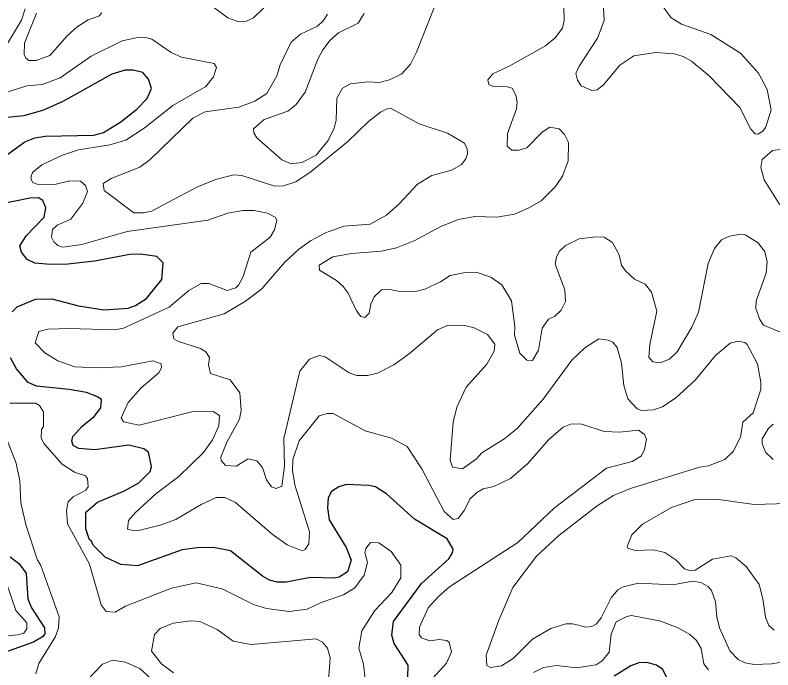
# Model space of a CAD drawing. Extents: x 763.2 to 816.8, y 7896.5 to 7952.7.
# Drawn here: x 797.923 to 801.261, y 7930.078 to 7932.963 of the extents above; entities that cross this region are included whole.
import ezdxf

# ---------------------------------------------------------------- set-up
doc = ezdxf.new("R2010")
doc.units = 0
doc.header["$LTSCALE"] = 0.064
doc.layers.add('1', color=7, linetype='Continuous', lineweight=25)
doc.layers.add('2', color=7, linetype='Continuous', lineweight=13)

msp = doc.modelspace()

# ---------------------------------------------------------------- linework, layer by layer
at = {"layer": '1'}
for points in [[(797.7334, 7932.2364), (797.965, 7932.4041), (798.0102, 7932.4218), (798.0544, 7932.4288), (798.2691, 7932.4342), (798.3116, 7932.446), (798.3883, 7932.4924), (798.4585, 7932.5479), (798.5041, 7932.5957), (798.5232, 7932.6392), (798.51, 7932.6807), (798.4857, 7932.7102), (798.4423, 7932.721), (798.4074, 7932.7208), (798.3489, 7932.7028), (798.1325, 7932.5817), (798.0471, 7932.5438), (797.9616, 7932.5192), (797.8743, 7932.5096)], [(797.909, 7931.6556), (797.9323, 7931.6776), (798.0126, 7931.7108), (798.084, 7931.7121), (798.2024, 7931.6825), (798.3141, 7931.6646), (798.4211, 7931.6711), (798.4533, 7931.6832), (798.5012, 7931.7145), (798.569, 7931.7974), (798.5756, 7931.8706), (798.5475, 7931.8996), (798.4756, 7931.9095), (798.4276, 7931.9077), (798.2724, 7931.8785), (798.1548, 7931.865), (798.0782, 7931.8635), (798.0102, 7931.8703), (797.976, 7931.8856), (797.9507, 7931.9188), (797.9439, 7931.9464), (797.9732, 7931.9914), (798.0503, 7932.0732), (798.0585, 7932.1138), (798.0453, 7932.1458), (798.0255, 7932.1573), (797.988, 7932.1559), (797.7703, 7932.1116)], [(798.237, 7931.2998), (798.1614, 7931.3129), (798.0168, 7931.328), (797.9809, 7931.3446), (797.9292, 7931.4038), (797.9025, 7931.4526)], [(798.218, 7931.1516), (798.271, 7931.1934), (798.301, 7931.2316), (798.303, 7931.2684), (798.2827, 7931.2828), (798.237, 7931.2998)], [(799.6527, 7930.045), (799.6539, 7930.0983), (799.5918, 7930.1945), (799.5822, 7930.2298), (799.5889, 7930.2902), (799.7133, 7930.4579), (799.833, 7930.5662), (799.8498, 7930.5933), (799.8528, 7930.61), (799.8255, 7930.6548), (799.6817, 7930.7423), (799.559, 7930.8527), (799.5102, 7930.8836), (799.4808, 7930.8903), (799.3808, 7930.8951), (799.3488, 7930.8838), (799.3171, 7930.8632), (799.3015, 7930.8352), (799.2994, 7930.792), (799.3061, 7930.7385), (799.3806, 7930.6161), (799.4027, 7930.5605), (799.3865, 7930.5103), (799.3497, 7930.4868), (799.3289, 7930.4815), (799.2238, 7930.4845), (799.1161, 7930.4634), (799.0775, 7930.4636), (799.0438, 7930.4729), (799.0118, 7930.4912), (798.8708, 7930.6025), (798.7965, 7930.6175), (798.725, 7930.616), (798.6585, 7930.6061), (798.4612, 7930.5356), (798.3889, 7930.5422), (798.319, 7930.5737), (798.2658, 7930.6276), (798.2576, 7930.648), (798.2501, 7930.651), (798.2341, 7930.6996), (798.2341, 7930.7726), (798.286, 7930.8167), (798.4047, 7930.8672), (798.4678, 7930.9021), (798.5171, 7930.9522), (798.523, 7930.9734), (798.5103, 7931.0366), (798.4897, 7931.0511), (798.4235, 7931.0673), (798.2739, 7931.0467), (798.2033, 7931.0529), (798.1788, 7931.0667), (798.1719, 7931.0851), (798.1772, 7931.1064), (798.218, 7931.1516)], [(797.9008, 7930.5757), (797.9391, 7930.5463), (797.9713, 7930.5041), (797.9784, 7930.3902), (797.9945, 7930.3515), (798.0516, 7930.2635), (798.0539, 7930.236), (798.0431, 7930.2229), (798.0043, 7930.2003), (797.8757, 7930.1535)], [(800.8077, 7930.0124), (800.7764, 7930.0796), (800.7481, 7930.0985), (800.7062, 7930.1097), (800.67, 7930.1081), (800.6346, 7930.0953), (800.5615, 7930.0498)]]:
    msp.add_lwpolyline(points, dxfattribs=at)
at = {"layer": '2'}
for points in [[(799.4598, 7932.9706), (799.4339, 7932.9281), (799.3477, 7932.8847), (799.3113, 7932.8532), (799.2777, 7932.8102), (799.2561, 7932.7693), (799.2009, 7932.6234), (799.1601, 7932.569), (799.1238, 7932.5393), (799.0196, 7932.5031), (798.9727, 7932.4615), (798.9743, 7932.4447), (798.9875, 7932.4223), (799.0975, 7932.3259), (799.1385, 7932.3072), (799.1863, 7932.3133), (799.2489, 7932.346), (799.3022, 7932.41), (799.3286, 7932.4643), (799.3376, 7932.5), (799.3406, 7932.5964), (799.3653, 7932.6408), (799.4007, 7932.6603), (799.4762, 7932.6687), (799.5266, 7932.6655), (799.5716, 7932.6783), (799.6258, 7932.7045), (799.6648, 7932.7465), (799.6914, 7932.799), (799.7929, 7933.0571)], [(800.3382, 7933.0598), (800.3413, 7932.9389), (800.3343, 7932.9048), (800.3023, 7932.8631), (800.2586, 7932.8278), (800.102, 7932.7397), (800.0269, 7932.7048), (800.0049, 7932.678), (800.0103, 7932.6569), (800.0252, 7932.6493), (800.0909, 7932.6473), (800.1124, 7932.6408), (800.1283, 7932.6107), (800.1342, 7932.5799), (800.1314, 7932.5493), (800.0915, 7932.4413), (800.0899, 7932.3854), (800.1113, 7932.3682), (800.1435, 7932.368), (800.1775, 7932.3783), (800.2439, 7932.4478), (800.279, 7932.4696), (800.3187, 7932.4612), (800.3436, 7932.4365), (800.361, 7932.4016), (800.3595, 7932.321), (800.334, 7932.2533), (800.3039, 7932.2081), (800.2398, 7932.1442), (800.1862, 7932.113)], [(799.0567, 7933.0339), (798.9728, 7932.9506), (798.9425, 7932.9369), (798.9089, 7932.9333), (798.8602, 7932.9507), (798.7636, 7933.0219)], [(797.9663, 7932.99), (797.9513, 7932.9401), (797.8528, 7932.7798), (797.8057, 7932.6808), (797.8041, 7932.6442), (797.8129, 7932.629), (797.8335, 7932.6195)], [(800.7706, 7933.01), (800.8123, 7932.9509), (800.858, 7932.9233), (800.9882, 7932.8777), (801.1176, 7932.7946), (801.1979, 7932.7075), (801.2356, 7932.6349), (801.2535, 7932.5442), (801.2282, 7932.4678), (801.2164, 7932.4516), (801.1952, 7932.4388), (801.1824, 7932.4392), (801.1631, 7932.46), (801.1152, 7932.5551), (800.9806, 7932.6949), (800.9022, 7932.7598), (800.8655, 7932.7804), (800.8268, 7932.7929), (800.7456, 7932.7985), (800.6477, 7932.7839), (800.5867, 7932.743), (800.5142, 7932.6561), (800.4867, 7932.6342), (800.463, 7932.631), (800.4168, 7932.6513), (800.3995, 7932.6768), (800.3926, 7932.7054), (800.4069, 7932.7373), (800.4881, 7932.8608), (800.5181, 7932.9393), (800.5152, 7932.9947)], [(798.3043, 7932.9732), (798.2912, 7932.959), (798.2442, 7932.9415), (798.1961, 7932.9115), (798.1523, 7932.8723), (798.076, 7932.7851), (798.0149, 7932.7626), (797.9828, 7932.7624), (797.9696, 7932.7726), (797.9619, 7932.7898), (797.9633, 7932.8396), (798.0174, 7932.9712)], [(798.7752, 7931.4216), (798.7796, 7931.4539), (798.7635, 7931.4787), (798.7392, 7931.4939), (798.6421, 7931.5249), (798.6226, 7931.5366), (798.618, 7931.5619), (798.6398, 7931.5892), (798.8435, 7931.6465), (798.9376, 7931.7021), (799.0096, 7931.7563), (799.1093, 7931.8722), (799.1718, 7931.93), (799.2244, 7931.9688), (799.2907, 7932.0038), (799.3711, 7932.0323), (799.4868, 7932.0411), (799.5583, 7932.0817), (799.6144, 7932.1309), (799.696, 7932.2187), (799.7589, 7932.2558), (799.8448, 7932.2804), (799.8877, 7932.3039), (799.9076, 7932.3291), (799.9152, 7932.3517), (799.9137, 7932.3741), (799.9022, 7932.3989), (799.828, 7932.4421), (799.7028, 7932.4839), (799.5788, 7932.5518), (799.5624, 7932.5502), (799.5329, 7932.5352), (799.4791, 7932.4935), (799.3881, 7932.4058), (799.2271, 7932.2743), (799.1597, 7932.2284), (799.1047, 7932.2101), (799.0667, 7932.2086), (798.9214, 7932.256), (798.8864, 7932.259), (798.805, 7932.2392), (798.7236, 7932.2049), (798.5235, 7932.0996), (798.4882, 7932.092), (798.445, 7932.0921), (798.3146, 7932.1895), (798.3105, 7932.2202), (798.3457, 7932.2428), (798.4721, 7932.2924), (798.5171, 7932.3269), (798.7051, 7932.5095), (798.7592, 7932.536), (798.9077, 7932.5569), (798.9786, 7932.5832), (799.0309, 7932.6174), (799.0757, 7932.6951), (799.0905, 7932.7437), (799.1393, 7932.844), (799.1792, 7932.8796), (799.2542, 7932.9143), (799.28, 7932.9371), (799.2991, 7932.9669)], [(798.2575, 7932.7819), (798.3942, 7932.8489), (798.4553, 7932.8627), (798.4967, 7932.8642), (798.5244, 7932.8576), (798.6101, 7932.7983), (798.656, 7932.7781), (798.8, 7932.7501), (798.8092, 7932.732), (798.7965, 7932.6903), (798.7623, 7932.6479), (798.6179, 7932.5642), (798.4919, 7932.4645), (798.4109, 7932.4121), (798.3396, 7932.391), (798.2023, 7932.3696), (798.1311, 7932.3459), (798.04, 7932.3034), (797.9995, 7932.2688), (797.9915, 7932.2453), (797.9998, 7932.2254), (798.0202, 7932.2185), (798.0976, 7932.2169), (798.164, 7932.2328), (798.2113, 7932.2313), (798.2329, 7932.2127), (798.2409, 7932.1861), (798.2214, 7932.1336), (798.1685, 7932.0643), (798.1076, 7932.0366), (798.0868, 7932.0177), (798.0833, 7931.9844), (798.0938, 7931.9643), (798.1115, 7931.9482), (798.1327, 7931.9407), (798.2165, 7931.9518), (798.4166, 7932.0099), (798.772, 7932.0587), (798.8596, 7932.0903), (798.9255, 7932.1014), (798.9753, 7932.1016), (799.035, 7932.0906), (799.0683, 7932.0728), (799.0754, 7932.0594), (799.0656, 7932.017), (799.047, 7931.984), (798.9609, 7931.9186), (798.9278, 7931.8109), (798.9069, 7931.7723), (798.8946, 7931.7616), (798.8562, 7931.7501), (798.7768, 7931.7795), (798.7429, 7931.7808), (798.6873, 7931.7495), (798.6019, 7931.6758), (798.4006, 7931.5838), (798.3619, 7931.5759), (798.161, 7931.5824), (798.0675, 7931.579), (798.0268, 7931.568), (798.0111, 7931.5189), (798.0533, 7931.4745), (798.1109, 7931.4388), (798.1851, 7931.4132), (798.2831, 7931.4082), (798.3916, 7931.4132), (798.5289, 7931.4393), (798.5662, 7931.4269), (798.5677, 7931.409), (798.5564, 7931.3868), (798.4777, 7931.321), (798.4205, 7931.2559), (798.3894, 7931.1877), (798.3996, 7931.1699), (798.4692, 7931.1553), (798.7019, 7931.2142), (798.7951, 7931.2161), (798.8224, 7931.1992), (798.8194, 7931.1535), (798.7926, 7931.0909), (798.7525, 7931.0358), (798.6446, 7930.9292), (798.5428, 7930.8535), (798.451, 7930.7703), (798.422, 7930.7358), (798.4181, 7930.6978), (798.4422, 7930.6917), (798.4731, 7930.6931), (798.5621, 7930.7148), (798.6309, 7930.7403), (798.7422, 7930.8066), (798.8082, 7930.8377), (798.8464, 7930.8379), (798.894, 7930.8145), (799.0546, 7930.6753)], [(797.8335, 7932.6195), (797.8779, 7932.6208), (797.974, 7932.6512), (798.0412, 7932.6574), (798.1218, 7932.6867), (798.2575, 7932.7819)], [(800.1862, 7932.113), (800.1224, 7932.0859), (800.0455, 7932.0722), (799.9476, 7932.0755), (799.8758, 7932.0616), (799.7978, 7932.0319)], [(799.7978, 7932.0319), (799.6833, 7931.97), (799.6032, 7931.9377), (799.5347, 7931.9224), (799.4046, 7931.9127), (799.3225, 7931.8978), (799.2623, 7931.8617), (799.2636, 7931.8393), (799.3383, 7931.793), (799.3684, 7931.7664), (799.3893, 7931.7373), (799.426, 7931.6596), (799.445, 7931.6342), (799.4636, 7931.6303), (799.4828, 7931.6501), (799.4901, 7931.6892), (799.5049, 7931.7221), (799.5368, 7931.7516), (799.5696, 7931.7548), (799.6255, 7931.7435), (799.6928, 7931.7458), (799.7273, 7931.7553), (799.7967, 7931.7877), (799.8393, 7931.8159), (799.9049, 7931.8289), (799.9535, 7931.8304), (800.0186, 7931.8078), (800.0672, 7931.774), (800.1091, 7931.7034), (800.1241, 7931.5906), (800.1228, 7931.5521), (800.1466, 7931.4736), (800.1768, 7931.4431), (800.2021, 7931.4411), (800.2279, 7931.4862), (800.2444, 7931.584), (800.2721, 7931.6227), (800.2986, 7931.6351), (800.3282, 7931.663), (800.3477, 7931.7014), (800.3445, 7931.7516), (800.302, 7931.8661), (800.3076, 7931.8972), (800.3212, 7931.9233), (800.348, 7931.947), (800.4077, 7931.977), (800.4794, 7931.9866), (800.517, 7931.9846), (800.5543, 7931.9603), (800.5843, 7931.9059), (800.5939, 7931.8614), (800.6114, 7931.8365), (800.6518, 7931.7999), (800.699, 7931.7767), (800.7257, 7931.7418), (800.7503, 7931.659), (800.7193, 7931.5111), (800.7145, 7931.4563), (800.7314, 7931.4346), (800.764, 7931.4313), (800.8052, 7931.4472), (800.8399, 7931.4794), (800.9033, 7931.5873), (800.9332, 7931.6544), (800.9752, 7931.8687), (801.0031, 7931.9344), (801.034, 7931.972), (801.0698, 7931.9893), (801.109, 7931.9964), (801.1393, 7931.9942), (801.1963, 7931.9598), (801.2255, 7931.9202), (801.2353, 7931.8759), (801.2308, 7931.8254), (801.1875, 7931.7042), (801.1862, 7931.6697), (801.2036, 7931.6215), (801.2196, 7931.597), (801.3201, 7931.5562)], [(800.549, 7930.3954), (800.5048, 7930.3075), (800.483, 7930.2797), (800.4636, 7930.2681), (800.4375, 7930.2652), (800.3798, 7930.2806), (800.3486, 7930.2807), (800.2834, 7930.2599), (800.2023, 7930.2125), (800.1172, 7930.1276), (800.0652, 7930.0953), (800.0163, 7930.0885), (800.0001, 7930.097), (799.9976, 7930.1422), (800.0537, 7930.2966), (800.1146, 7930.4402), (800.2193, 7930.5793), (800.3179, 7930.6698), (800.4871, 7930.801), (800.5589, 7930.8461), (800.6339, 7930.8772), (800.9378, 7930.9706), (800.9774, 7930.9762), (801.049, 7931.0053), (801.0858, 7931.0401), (801.1181, 7931.1028), (801.128, 7931.1686), (801.1742, 7931.2109), (801.2076, 7931.3126), (801.2075, 7931.346), (801.1928, 7931.4256), (801.1483, 7931.5111), (801.1375, 7931.5207), (801.1085, 7931.5264), (801.0731, 7931.5175), (801.0085, 7931.4624), (800.9186, 7931.3545), (800.8332, 7931.2771), (800.7746, 7931.2371), (800.7356, 7931.2235), (800.6814, 7931.2209), (800.6636, 7931.2279), (800.6226, 7931.272), (800.6044, 7931.331), (800.5943, 7931.4294), (800.5748, 7931.498), (800.5554, 7931.521), (800.5358, 7931.5311), (800.4938, 7931.536), (800.4322, 7931.4966), (800.3749, 7931.4417), (800.2485, 7931.2704), (800.1337, 7931.1414), (800.0757, 7931.0946), (799.9787, 7931.0338), (799.955, 7931.0072), (799.8929, 7930.9629), (799.8493, 7930.9706), (799.8386, 7931.0023), (799.8521, 7931.1697), (799.8692, 7931.2354), (799.9091, 7931.3238), (800.0011, 7931.425), (800.0336, 7931.4815), (800.0353, 7931.5131), (800.0038, 7931.5548), (799.945, 7931.5851), (799.9042, 7931.5955), (799.831, 7931.5971), (799.7827, 7931.5755), (799.6599, 7931.4718), (799.5908, 7931.4217), (799.5188, 7931.3854), (799.4756, 7931.3752), (799.4276, 7931.3755), (799.3941, 7931.3871), (799.2889, 7931.4576), (799.2636, 7931.4625), (799.2189, 7931.4464), (799.1765, 7931.394), (799.1072, 7931.097), (799.1087, 7930.9759), (799.0978, 7930.8868), (799.0733, 7930.8761), (799.0524, 7930.8849), (799.0307, 7930.9156), (799.0118, 7930.9695), (798.988, 7930.9989), (798.949, 7931.0071), (798.8972, 7930.9753), (798.8502, 7930.9785), (798.8299, 7931.0006), (798.8296, 7931.0153), (798.8554, 7931.0805), (798.9114, 7931.1831)], [(798.9114, 7931.1831), (798.9182, 7931.2217), (798.9128, 7931.2986), (798.8707, 7931.3551), (798.7835, 7931.384), (798.7752, 7931.4216)], [(797.9001, 7931.2531), (798.0118, 7931.2535), (798.0302, 7931.2424), (798.047, 7931.2145), (798.047, 7931.1497), (798.0389, 7931.1369), (798.0373, 7931.0991), (798.0513, 7931.0732), (798.1303, 7930.9846), (798.1845, 7930.9485), (798.2321, 7930.9332), (798.2417, 7930.9204), (798.2442, 7930.8848), (798.2337, 7930.87), (798.1786, 7930.8394), (798.1558, 7930.8175), (798.1489, 7930.7804), (798.154, 7930.7206), (798.2509, 7930.543), (798.3012, 7930.3636), (798.3234, 7930.3353), (798.3629, 7930.3321), (798.4086, 7930.358), (798.6122, 7930.4382), (798.7196, 7930.4614), (798.8346, 7930.4341), (798.9734, 7930.365), (799.0308, 7930.3487), (799.1303, 7930.3351), (799.21, 7930.3448), (799.2712, 7930.3749), (799.3698, 7930.408), (799.4192, 7930.4386), (799.461, 7930.4949), (799.475, 7930.5512), (799.4638, 7930.5953), (799.4678, 7930.6128), (799.488, 7930.6384), (799.5251, 7930.6374), (799.5793, 7930.5991), (799.6214, 7930.539), (799.6215, 7930.4837), (799.5829, 7930.4184), (799.507, 7930.3388), (799.4504, 7930.2489), (799.4375, 7930.1725), (799.4576, 7930.1028), (799.4653, 7930.0374)], [(799.219, 7930.6854), (799.1551, 7930.8932), (799.145, 7930.9563), (799.1465, 7931.0049), (799.1742, 7931.0871), (799.2617, 7931.1973), (799.2973, 7931.2072), (799.3234, 7931.2071), (799.465, 7931.1315), (799.5809, 7931.0984), (799.6493, 7931.0613), (799.7147, 7930.9633), (799.8122, 7930.7756), (799.853, 7930.7397), (799.8741, 7930.7445), (799.9021, 7930.7815), (799.9264, 7930.8301), (799.9562, 7930.8586), (799.9849, 7930.8755), (800.031, 7930.8851), (800.1054, 7930.9209), (800.1807, 7930.9863), (800.2729, 7931.0914), (800.3369, 7931.1471), (800.3733, 7931.1615), (800.419, 7931.16), (800.5172, 7931.1279), (800.5873, 7931.1256), (800.6691, 7931.1337), (800.6953, 7931.1144), (800.7043, 7931.0949), (800.6948, 7931.0489), (800.6814, 7931.0204), (800.6404, 7930.9957), (800.5276, 7930.9668), (800.2987, 7930.7917), (800.137, 7930.6387), (799.8363, 7930.443), (799.7882, 7930.4015), (799.7427, 7930.3508), (799.7036, 7930.2654), (799.7023, 7930.2333), (799.7128, 7930.2183), (799.7491, 7930.2053), (799.7902, 7930.2118), (799.8224, 7930.2071), (799.8346, 7930.1994), (799.8449, 7930.1565), (799.8235, 7930.1072), (799.7625, 7930.0404)], [(801.2623, 7931.1603), (801.2395, 7931.1395), (801.214, 7931.0953), (801.2142, 7931.0737), (801.2285, 7931.0371), (801.2623, 7931.0047)], [(797.9435, 7930.9128), (797.9253, 7930.9924), (797.8652, 7931.1446)], [(798.1161, 7930.3117), (798.0357, 7930.5382), (798.0209, 7930.5609), (797.9709, 7930.7129), (797.9472, 7930.8135), (797.9435, 7930.9128)], [(801.3259, 7930.81), (801.1789, 7930.8067), (801.0107, 7930.8297), (800.9133, 7930.8264), (800.814, 7930.7931), (800.6859, 7930.7203), (800.6401, 7930.6729), (800.6192, 7930.6211), (800.6225, 7930.6136), (800.6536, 7930.603), (800.7357, 7930.6061), (800.7844, 7930.5948), (800.8327, 7930.5618), (800.8716, 7930.5223), (800.8942, 7930.5158), (800.9192, 7930.5175), (800.9949, 7930.5647), (801.0762, 7930.5798), (801.0974, 7930.5715), (801.1429, 7930.5328), (801.2003, 7930.4535), (801.2173, 7930.3903), (801.2283, 7930.3101), (801.2435, 7930.2728), (801.2672, 7930.253)], [(799.0546, 7930.6753), (799.1207, 7930.6284), (799.1869, 7930.6015), (799.2002, 7930.6077), (799.2173, 7930.6332), (799.219, 7930.6854)], [(797.8164, 7930.2214), (797.9346, 7930.2315), (797.9609, 7930.2399), (797.9744, 7930.2578), (797.9746, 7930.285), (797.9258, 7930.3385), (797.8829, 7930.4642)], [(800.9067, 7930.4681), (800.8206, 7930.452), (800.6694, 7930.4598), (800.6017, 7930.4435), (800.5779, 7930.4298), (800.549, 7930.3954)], [(801.3281, 7930.1162), (801.2542, 7930.1041), (801.1789, 7930.1017), (801.1394, 7930.108), (801.1084, 7930.1236), (801.071, 7930.1616), (801.0251, 7930.2628), (801.0135, 7930.312), (801.0084, 7930.3777), (800.9899, 7930.4275), (800.9754, 7930.4451), (800.9441, 7930.4626), (800.9067, 7930.4681)], [(800.2067, 7930.0654), (800.2503, 7930.0882), (800.3084, 7930.0966), (800.3953, 7930.087), (800.4824, 7930.1002), (800.5094, 7930.1169), (800.5394, 7930.1563), (800.548, 7930.2343), (800.5712, 7930.2899), (800.6168, 7930.3133), (800.6382, 7930.317), (800.7666, 7930.2917), (800.8469, 7930.2613), (800.8956, 7930.2338), (800.9242, 7930.2072), (800.9457, 7930.1713), (800.9562, 7930.104), (800.9772, 7930.077)], [(798.0142, 7930.0599), (798.0278, 7930.1055), (798.1002, 7930.2246), (798.1143, 7930.2628), (798.1161, 7930.3117)], [(799.2994, 7929.9709), (799.3107, 7930.1305), (799.2991, 7930.1737), (799.2766, 7930.1999), (799.2486, 7930.215), (798.962, 7930.1892), (798.8839, 7930.2043), (798.8134, 7930.2558), (798.7359, 7930.2907), (798.6973, 7930.2938), (798.619, 7930.284), (798.5611, 7930.2602), (798.5362, 7930.233), (798.5239, 7930.1596), (798.5674, 7930.1039), (798.6205, 7930.0649)], [(798.575, 7929.9892), (798.472, 7930.0836), (798.408, 7930.1117), (798.3515, 7930.1196), (798.3074, 7930.1032), (798.206, 7929.9976)]]:
    msp.add_lwpolyline(points, dxfattribs=at)
msp.add_lwpolyline([(801.5511, 7932.0243), (801.5759, 7932.062), (801.5773, 7932.1088), (801.5639, 7932.1592), (801.5144, 7932.2584), (801.4753, 7932.317), (801.42, 7932.3576), (801.3603, 7932.3794), (801.2585, 7932.3663), (801.2132, 7932.3273), (801.2077, 7932.2909), (801.222, 7932.2366), (801.2892, 7932.1318), (801.4002, 7932.0329), (801.4611, 7932.0074), (801.5173, 7932.0032)], close=True, dxfattribs=at)

doc.saveas('drawing.dxf')
